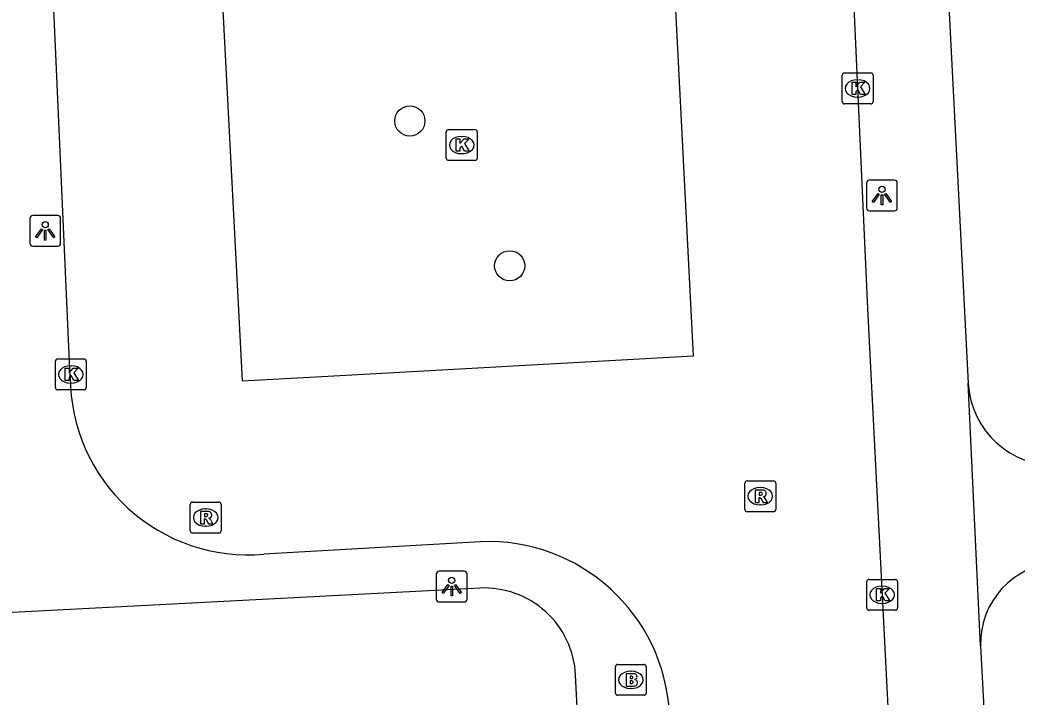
# Model space of a CAD drawing. Extents: x 160557 to 161245, y 385330 to 386505.
# Drawn here: x 160901.34 to 160933.64, y 385397.43 to 385419.36 of the extents above; entities that cross this region are included whole.
import ezdxf

# ---------------------------------------------------------------- set-up
doc = ezdxf.new("R2010")
doc.units = 0
for name, color, linetype in [('IMGEO_Boom', 7, 'Continuous'), ('IMGEO_Brandkraan', 7, 'Continuous'), ('IMGEO_Kolk', 7, 'Continuous'), ('IMGEO_Lichtpunt', 7, 'Continuous'), ('IMGEO_Rijbaan_lokaal_open', 7, 'Continuous'), ('IMGEO_Rioolput', 7, 'Continuous'), ('IMGEO_Voetpad_open', 7, 'Continuous')]:
    doc.layers.add(name, color=color, linetype=linetype)

msp = doc.modelspace()

# ---------------------------------------------------------------- linework, layer by layer
at = {"layer": 'IMGEO_Boom'}
for centre in [(160913.973, 385416.089), (160917.208, 385411.398)]:
    msp.add_circle(centre, 0.489, dxfattribs=at)
at = {"layer": 'IMGEO_Brandkraan'}
for p, q in [((160920.632, 385397.558), (160920.632, 385398.41)), ((160920.707, 385398.484), (160921.559, 385398.484)), ((160921.633, 385398.41), (160921.633, 385397.558)), ((160921.12, 385398.264), (160921.145, 385398.264)), ((160921.559, 385397.484), (160920.707, 385397.484)), ((160921.143, 385397.704), (160921.118, 385397.704))]:
    msp.add_line(p, q, dxfattribs=at)
for points in [[(160920.632, 385397.558), (160920.632, 385398.41)], [(160920.707, 385398.484), (160921.559, 385398.484)], [(160921.633, 385398.41), (160921.633, 385397.558)], [(160920.98, 385398.184), (160920.98, 385397.784), (160921.193, 385397.784)], [(160921.211, 385398.184), (160920.98, 385398.184)], [(160921.159, 385398.103), (160921.105, 385398.103), (160921.105, 385398.027)], [(160921.105, 385398.027), (160921.158, 385398.027)], [(160921.167, 385397.951), (160921.105, 385397.951), (160921.105, 385397.87)], [(160921.105, 385397.87), (160921.167, 385397.87)], [(160921.559, 385397.484), (160920.707, 385397.484)]]:
    msp.add_lwpolyline(points, dxfattribs=at)
for centre, radius, start, end in [((160920.709, 385398.408), 0.0765, 91.552, 178.448), ((160920.709, 385398.408), 0.0765, 91.552, 178.448), ((160921.557, 385398.408), 0.0765, 1.552, 88.448), ((160921.557, 385398.408), 0.0765, 1.552, 88.448), ((160921.16, 385398.065), 0.0379, 267.8285, 90.9355), ((160921.215, 385398.039), 0.145, 59.4692, 91.5367), ((160921.24, 385398.086), 0.0922, 285.5137, 58.1501), ((160921.168, 385397.91), 0.0404, 269.8759, 90.5077), ((160921.199, 385398.035), 0.251, 268.6676, 293.5347), ((160921.245, 385397.894), 0.105, 301.3115, 78.989), ((160920.709, 385397.56), 0.0765, 181.552, 268.448), ((160920.709, 385397.56), 0.0765, 181.552, 268.448), ((160921.557, 385397.56), 0.0765, 271.552, 358.448), ((160921.557, 385397.56), 0.0765, 271.552, 358.448)]:
    msp.add_arc(centre, radius, start, end, dxfattribs=at)
for centre, major_axis, ratio, start_param, end_param in [((160921.119, 385397.984), (-0.387, 0.002), 0.722429, 4.712389, 7.853982), ((160921.144, 385397.984), (-0.39, 0.002), 0.717154, 1.570796, 4.712389)]:
    msp.add_ellipse(centre, major_axis=major_axis, ratio=ratio, start_param=start_param, end_param=end_param, dxfattribs=at)
at = {"layer": 'IMGEO_Kolk'}
for p, q in [((160927.976, 385416.718), (160927.976, 385417.57)), ((160928.051, 385417.644), (160928.903, 385417.644)), ((160928.977, 385417.57), (160928.977, 385416.718)), ((160928.464, 385417.424), (160928.489, 385417.424)), ((160928.487, 385416.864), (160928.462, 385416.864)), ((160928.903, 385416.644), (160928.051, 385416.644)), ((160915.154, 385414.884), (160915.154, 385415.736)), ((160915.229, 385415.81), (160916.081, 385415.81)), ((160915.642, 385415.59), (160915.667, 385415.59)), ((160916.155, 385415.736), (160916.155, 385414.884)), ((160915.665, 385415.03), (160915.64, 385415.03)), ((160916.081, 385414.81), (160915.229, 385414.81)), ((160902.493, 385407.453), (160902.493, 385408.305)), ((160902.568, 385408.379), (160903.42, 385408.379)), ((160902.981, 385408.159), (160903.006, 385408.159)), ((160903.494, 385408.305), (160903.494, 385407.453)), ((160903.004, 385407.599), (160902.979, 385407.599)), ((160903.42, 385407.379), (160902.568, 385407.379)), ((160928.772, 385400.314), (160928.772, 385401.166)), ((160928.847, 385401.24), (160929.699, 385401.24)), ((160929.26, 385401.02), (160929.285, 385401.02)), ((160929.773, 385401.166), (160929.773, 385400.314)), ((160929.283, 385400.46), (160929.258, 385400.46)), ((160929.699, 385400.24), (160928.847, 385400.24))]:
    msp.add_line(p, q, dxfattribs=at)
for points in [[(160927.976, 385416.718), (160927.976, 385417.57)], [(160928.051, 385417.644), (160928.903, 385417.644)], [(160928.977, 385417.57), (160928.977, 385416.718)], [(160928.297, 385417.344), (160928.42, 385417.344), (160928.42, 385417.193), (160928.55, 385417.344), (160928.714, 385417.344), (160928.568, 385417.193), (160928.721, 385416.944), (160928.569, 385416.944), (160928.484, 385417.108), (160928.42, 385417.041), (160928.42, 385416.944), (160928.297, 385416.944), (160928.297, 385417.344)], [(160928.903, 385416.644), (160928.051, 385416.644)], [(160915.154, 385414.884), (160915.154, 385415.736)], [(160915.229, 385415.81), (160916.081, 385415.81)], [(160915.475, 385415.51), (160915.598, 385415.51), (160915.598, 385415.359), (160915.728, 385415.51), (160915.892, 385415.51), (160915.746, 385415.359), (160915.899, 385415.11), (160915.747, 385415.11), (160915.662, 385415.274), (160915.598, 385415.207), (160915.598, 385415.11), (160915.475, 385415.11), (160915.475, 385415.51)], [(160916.155, 385415.736), (160916.155, 385414.884)], [(160916.081, 385414.81), (160915.229, 385414.81)], [(160902.493, 385407.453), (160902.493, 385408.305)], [(160902.568, 385408.379), (160903.42, 385408.379)], [(160902.814, 385408.079), (160902.937, 385408.079), (160902.937, 385407.928), (160903.067, 385408.079), (160903.231, 385408.079), (160903.085, 385407.928), (160903.238, 385407.679), (160903.086, 385407.679), (160903.001, 385407.843), (160902.937, 385407.776), (160902.937, 385407.679), (160902.814, 385407.679), (160902.814, 385408.079)], [(160903.494, 385408.305), (160903.494, 385407.453)], [(160903.42, 385407.379), (160902.568, 385407.379)], [(160928.772, 385400.314), (160928.772, 385401.166)], [(160928.847, 385401.24), (160929.699, 385401.24)], [(160929.773, 385401.166), (160929.773, 385400.314)], [(160929.093, 385400.94), (160929.216, 385400.94), (160929.216, 385400.789), (160929.346, 385400.94), (160929.51, 385400.94), (160929.364, 385400.789), (160929.517, 385400.54), (160929.365, 385400.54), (160929.28, 385400.704), (160929.216, 385400.637), (160929.216, 385400.54), (160929.093, 385400.54), (160929.093, 385400.94)], [(160929.699, 385400.24), (160928.847, 385400.24)]]:
    msp.add_lwpolyline(points, dxfattribs=at)
for centre, start, end in [((160928.053, 385417.568), 91.552, 178.448), ((160928.053, 385417.568), 91.552, 178.448), ((160928.901, 385417.568), 1.552, 88.448), ((160928.901, 385417.568), 1.552, 88.448), ((160928.053, 385416.72), 181.552, 268.448), ((160928.053, 385416.72), 181.552, 268.448), ((160928.901, 385416.72), 271.552, 358.448), ((160928.901, 385416.72), 271.552, 358.448), ((160915.231, 385415.734), 91.552, 178.448), ((160915.231, 385415.734), 91.552, 178.448), ((160916.079, 385415.734), 1.552, 88.448), ((160916.079, 385415.734), 1.552, 88.448), ((160915.231, 385414.886), 181.552, 268.448), ((160915.231, 385414.886), 181.552, 268.448), ((160916.079, 385414.886), 271.552, 358.448), ((160916.079, 385414.886), 271.552, 358.448), ((160902.57, 385408.303), 91.552, 178.448), ((160902.57, 385408.303), 91.552, 178.448), ((160903.418, 385408.303), 1.552, 88.448), ((160903.418, 385408.303), 1.552, 88.448), ((160902.57, 385407.455), 181.552, 268.448), ((160902.57, 385407.455), 181.552, 268.448), ((160903.418, 385407.455), 271.552, 358.448), ((160903.418, 385407.455), 271.552, 358.448), ((160928.849, 385401.164), 91.552, 178.448), ((160928.849, 385401.164), 91.552, 178.448), ((160929.697, 385401.164), 1.552, 88.448), ((160929.697, 385401.164), 1.552, 88.448), ((160928.849, 385400.316), 181.552, 268.448), ((160928.849, 385400.316), 181.552, 268.448), ((160929.697, 385400.316), 271.552, 358.448), ((160929.697, 385400.316), 271.552, 358.448)]:
    msp.add_arc(centre, 0.0765, start, end, dxfattribs=at)
for centre, major_axis, ratio, start_param, end_param in [((160928.463, 385417.144), (-0.387, 0.002), 0.722429, 4.712389, 7.853982), ((160928.488, 385417.144), (-0.39, 0.002), 0.717154, 1.570796, 4.712389), ((160915.641, 385415.31), (-0.387, 0.002), 0.722429, 4.712389, 7.853982), ((160915.666, 385415.31), (-0.39, 0.002), 0.717154, 1.570796, 4.712389), ((160902.98, 385407.879), (-0.387, 0.002), 0.722429, 4.712389, 7.853982), ((160903.005, 385407.879), (-0.39, 0.002), 0.717154, 1.570796, 4.712389), ((160929.259, 385400.74), (-0.387, 0.002), 0.722429, 4.712389, 7.853982), ((160929.284, 385400.74), (-0.39, 0.002), 0.717154, 1.570796, 4.712389)]:
    msp.add_ellipse(centre, major_axis=major_axis, ratio=ratio, start_param=start_param, end_param=end_param, dxfattribs=at)
at = {"layer": 'IMGEO_Lichtpunt'}
for p, q in [((160928.766, 385414.078), (160928.766, 385413.271)), ((160928.766, 385414.078), (160928.766, 385413.271)), ((160929.668, 385414.173), (160928.86, 385414.173)), ((160929.668, 385414.173), (160928.86, 385414.173)), ((160929.762, 385413.271), (160929.762, 385414.078)), ((160929.762, 385413.271), (160929.762, 385414.078)), ((160901.665, 385412.934), (160901.665, 385412.127)), ((160901.665, 385412.934), (160901.665, 385412.127)), ((160902.567, 385413.029), (160901.759, 385413.029)), ((160902.567, 385413.029), (160901.759, 385413.029)), ((160902.661, 385412.127), (160902.661, 385412.934)), ((160902.661, 385412.127), (160902.661, 385412.934)), ((160928.86, 385413.177), (160929.668, 385413.177)), ((160928.86, 385413.177), (160929.668, 385413.177)), ((160901.759, 385412.033), (160902.567, 385412.033)), ((160901.759, 385412.033), (160902.567, 385412.033)), ((160914.831, 385401.408), (160914.831, 385400.601)), ((160914.831, 385401.408), (160914.831, 385400.601)), ((160915.733, 385401.503), (160914.925, 385401.503)), ((160915.733, 385401.503), (160914.925, 385401.503)), ((160915.827, 385400.601), (160915.827, 385401.408)), ((160915.827, 385400.601), (160915.827, 385401.408)), ((160914.925, 385400.507), (160915.733, 385400.507)), ((160914.925, 385400.507), (160915.733, 385400.507))]:
    msp.add_line(p, q, dxfattribs=at)
for points in [[(160929.14, 385413.742), (160929.179, 385413.714), (160928.991, 385413.452), (160928.953, 385413.479), (160929.14, 385413.742)], [(160929.242, 385413.694), (160929.289, 385413.694), (160929.289, 385413.372), (160929.242, 385413.372), (160929.242, 385413.694)], [(160929.352, 385413.714), (160929.39, 385413.741), (160929.577, 385413.479), (160929.538, 385413.451), (160929.352, 385413.714)], [(160902.039, 385412.598), (160902.078, 385412.57), (160901.89, 385412.308), (160901.852, 385412.335), (160902.039, 385412.598)], [(160902.251, 385412.57), (160902.289, 385412.597), (160902.476, 385412.335), (160902.437, 385412.307), (160902.251, 385412.57)], [(160902.141, 385412.55), (160902.188, 385412.55), (160902.188, 385412.228), (160902.141, 385412.228), (160902.141, 385412.55)], [(160915.205, 385401.072), (160915.244, 385401.044), (160915.056, 385400.782), (160915.018, 385400.809), (160915.205, 385401.072)], [(160915.307, 385401.024), (160915.354, 385401.024), (160915.354, 385400.702), (160915.307, 385400.702), (160915.307, 385401.024)], [(160915.417, 385401.044), (160915.455, 385401.071), (160915.642, 385400.809), (160915.603, 385400.781), (160915.417, 385401.044)]]:
    msp.add_lwpolyline(points, dxfattribs=at)
for centre in [(160929.265, 385413.876), (160902.164, 385412.732), (160915.33, 385401.206)]:
    msp.add_circle(centre, 0.0994, dxfattribs=at)
for centre, start, end in [((160928.86, 385414.078), 90, 180), ((160928.86, 385414.078), 90, 180), ((160929.668, 385414.078), 0, 90), ((160929.668, 385414.078), 0, 90), ((160928.86, 385413.271), 180, 270), ((160928.86, 385413.271), 180, 270), ((160929.668, 385413.271), 270, 0), ((160929.668, 385413.271), 270, 360), ((160901.759, 385412.934), 90, 180), ((160901.759, 385412.934), 90, 180), ((160902.567, 385412.934), 0, 90), ((160902.567, 385412.934), 0, 90), ((160901.759, 385412.127), 180, 270), ((160901.759, 385412.127), 180, 270), ((160902.567, 385412.127), 270, 0), ((160902.567, 385412.127), 270, 360), ((160914.925, 385401.408), 90, 180), ((160914.925, 385401.408), 90, 180), ((160915.733, 385401.408), 0, 90), ((160915.733, 385401.408), 0, 90), ((160914.925, 385400.601), 180, 270), ((160914.925, 385400.601), 180, 270), ((160915.733, 385400.601), 270, 0), ((160915.733, 385400.601), 270, 360)]:
    msp.add_arc(centre, 0.0946, start, end, dxfattribs=at)
at = {"layer": 'IMGEO_Rijbaan_lokaal_open'}
for points in [[(160927.711, 385434.087), (160928.798, 385410.012), (160930.421, 385378.278), (160930.613, 385374.533), (160930.677, 385373.303), (160930.876, 385369.442), (160932.172, 385344.383)], [(160902.976, 385407.8), (160901.875, 385432.61)], [(160921.926, 385432.593), (160907.294, 385431.683), (160908.535, 385407.889), (160908.547, 385407.673), (160910.933, 385407.805), (160923.158, 385408.482), (160923.146, 385408.698), (160921.926, 385432.593)], [(160916.263, 385402.46), (160909.24, 385402.054)]]:
    msp.add_lwpolyline(points, dxfattribs=at)
for centre, radius, start, end in [((160908.738, 385407.794), 5.762, 179.9394, 274.9999), ((160916.512, 385396.586), 5.879, 2.9934, 92.4248)]:
    msp.add_arc(centre, radius, start, end, dxfattribs=at)
at = {"layer": 'IMGEO_Rioolput'}
for p, q in [((160924.823, 385403.506), (160924.823, 385404.358)), ((160924.898, 385404.432), (160925.75, 385404.432)), ((160925.311, 385404.212), (160925.336, 385404.212)), ((160925.824, 385404.358), (160925.824, 385403.506)), ((160906.861, 385402.815), (160906.861, 385403.667)), ((160906.936, 385403.741), (160907.788, 385403.741)), ((160907.862, 385403.667), (160907.862, 385402.815)), ((160925.334, 385403.652), (160925.309, 385403.652)), ((160907.349, 385403.521), (160907.374, 385403.521)), ((160925.75, 385403.432), (160924.898, 385403.432)), ((160907.372, 385402.961), (160907.347, 385402.961)), ((160907.788, 385402.741), (160906.936, 385402.741))]:
    msp.add_line(p, q, dxfattribs=at)
for points in [[(160924.823, 385403.506), (160924.823, 385404.358)], [(160924.898, 385404.432), (160925.75, 385404.432)], [(160925.824, 385404.358), (160925.824, 385403.506)], [(160925.412, 385404.13), (160925.16, 385404.132), (160925.16, 385403.732)], [(160925.16, 385403.732), (160925.284, 385403.732), (160925.284, 385403.894), (160925.295, 385403.894)], [(160925.338, 385404.051), (160925.284, 385404.051), (160925.284, 385403.97)], [(160925.284, 385403.97), (160925.336, 385403.97)], [(160906.861, 385402.815), (160906.861, 385403.667)], [(160906.936, 385403.741), (160907.788, 385403.741)], [(160907.862, 385403.667), (160907.862, 385402.815)], [(160925.342, 385403.865), (160925.413, 385403.732), (160925.553, 385403.732), (160925.488, 385403.858)], [(160907.45, 385403.439), (160907.198, 385403.441), (160907.198, 385403.041)], [(160907.376, 385403.36), (160907.322, 385403.36), (160907.322, 385403.279)], [(160907.322, 385403.279), (160907.374, 385403.279)], [(160925.75, 385403.432), (160924.898, 385403.432)], [(160907.198, 385403.041), (160907.322, 385403.041), (160907.322, 385403.203), (160907.333, 385403.203)], [(160907.38, 385403.174), (160907.451, 385403.041), (160907.591, 385403.041), (160907.526, 385403.167)], [(160907.788, 385402.741), (160906.936, 385402.741)]]:
    msp.add_lwpolyline(points, dxfattribs=at)
for centre, radius, start, end in [((160924.9, 385404.356), 0.0765, 91.552, 178.448), ((160924.9, 385404.356), 0.0765, 91.552, 178.448), ((160925.748, 385404.356), 0.0765, 1.552, 88.448), ((160925.748, 385404.356), 0.0765, 1.552, 88.448), ((160925.294, 385403.841), 0.0533, 26.0293, 88.6989), ((160925.32, 385404.159), 0.19, 274.7715, 282.9687), ((160925.344, 385403.955), 0.0964, 77.0061, 93.1865), ((160925.358, 385404.012), 0.0378, 276.6634, 79.6772), ((160925.411, 385404.02), 0.109, 350.3612, 89.416), ((160925.409, 385404.02), 0.112, 277.5842, 350.9817), ((160925.393, 385403.805), 0.108, 29.5134, 73.7905), ((160906.938, 385403.665), 0.0765, 91.552, 178.448), ((160906.938, 385403.665), 0.0765, 91.552, 178.448), ((160907.786, 385403.665), 0.0765, 1.552, 88.448), ((160907.786, 385403.665), 0.0765, 1.552, 88.448), ((160907.358, 385403.468), 0.19, 274.7715, 282.9687), ((160907.382, 385403.264), 0.0964, 77.0061, 93.1865), ((160907.396, 385403.321), 0.0378, 276.6634, 79.6772), ((160907.449, 385403.329), 0.109, 350.3612, 89.416), ((160907.447, 385403.329), 0.112, 277.5842, 350.9817), ((160924.9, 385403.508), 0.0765, 181.552, 268.448), ((160924.9, 385403.508), 0.0765, 181.552, 268.448), ((160925.748, 385403.508), 0.0765, 271.552, 358.448), ((160925.748, 385403.508), 0.0765, 271.552, 358.448), ((160907.332, 385403.15), 0.0533, 26.0293, 88.6989), ((160907.431, 385403.114), 0.108, 29.5134, 73.7905), ((160906.938, 385402.817), 0.0765, 181.552, 268.448), ((160906.938, 385402.817), 0.0765, 181.552, 268.448), ((160907.786, 385402.817), 0.0765, 271.552, 358.448), ((160907.786, 385402.817), 0.0765, 271.552, 358.448)]:
    msp.add_arc(centre, radius, start, end, dxfattribs=at)
for centre, major_axis, ratio, start_param, end_param in [((160925.31, 385403.932), (-0.387, 0.002), 0.722429, 4.712389, 7.853982), ((160925.335, 385403.932), (-0.39, 0.002), 0.717154, 1.570796, 4.712389), ((160907.348, 385403.241), (-0.387, 0.002), 0.722429, 4.712389, 7.853982), ((160907.373, 385403.241), (-0.39, 0.002), 0.717154, 1.570796, 4.712389)]:
    msp.add_ellipse(centre, major_axis=major_axis, ratio=ratio, start_param=start_param, end_param=end_param, dxfattribs=at)
at = {"layer": 'IMGEO_Voetpad_open'}
for points in [[(160929.105, 385465.306), (160932.057, 385407.596)], [(160932.462, 385399.088), (160932.057, 385407.596)], [(160916.242, 385400.957), (160881.597, 385399.155)], [(160932.462, 385399.088), (160933.611, 385377.347), (160933.749, 385374.725)], [(160920.549, 385374.296), (160920.417, 385376.899), (160919.341, 385398.143)]]:
    msp.add_lwpolyline(points, dxfattribs=at)
for centre, radius, start, end in [((160934.862, 385407.74), 2.808, 182.9374, 272.8047), ((160935.091, 385399.162), 2.631, 93.2576, 181.6063), ((160916.386, 385398.002), 2.958, 2.7313, 92.7876)]:
    msp.add_arc(centre, radius, start, end, dxfattribs=at)

doc.saveas('drawing.dxf')
